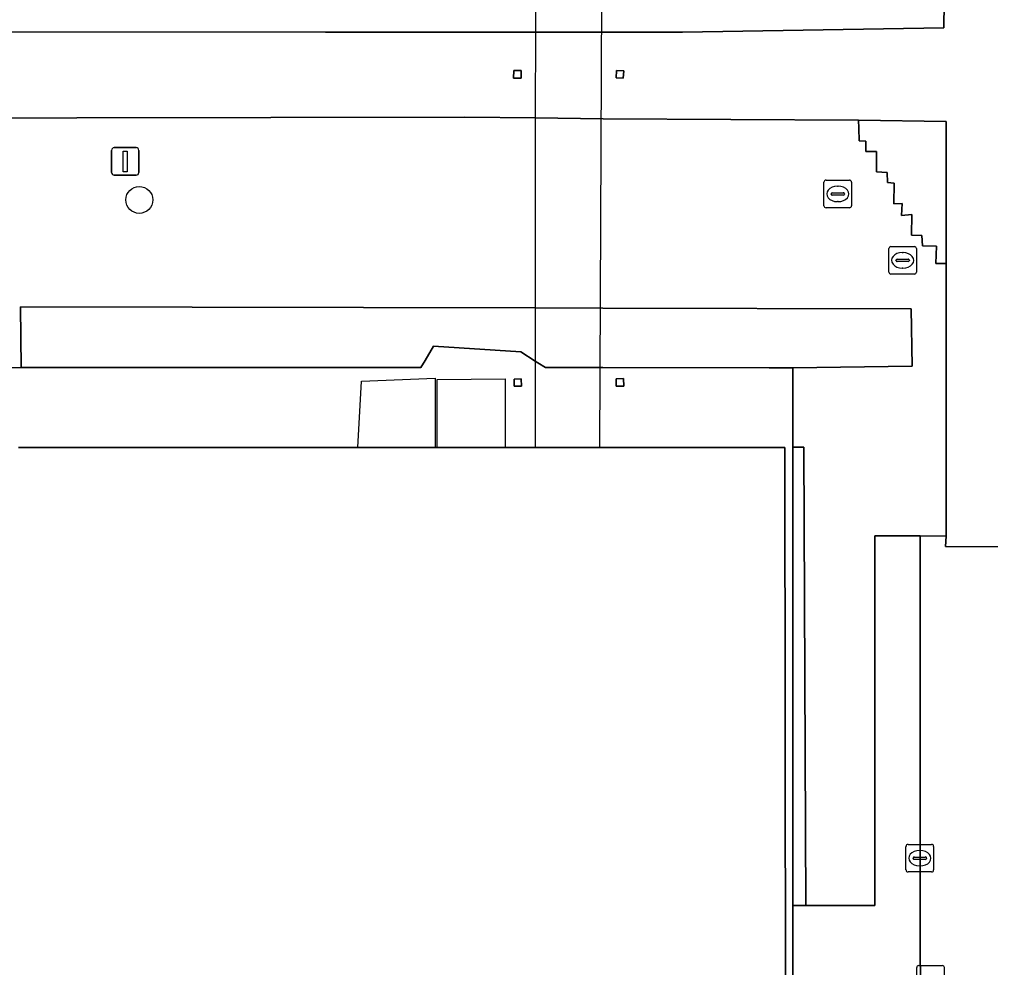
# Model space of a CAD drawing. Extents: x 161477 to 163040, y 383680 to 384871.
# Drawn here: x 161926.34 to 161961.53, y 384157.01 to 384191.39 of the extents above; entities that cross this region are included whole.
import ezdxf

# ---------------------------------------------------------------- set-up
doc = ezdxf.new("R2010")
doc.units = 0
for name, color, linetype in [('IMGEO_Boom', 7, 'Continuous'), ('IMGEO_Brandkraan', 7, 'Continuous'), ('IMGEO_Dek', 7, 'Continuous'), ('IMGEO_Groenvoorziening', 7, 'Continuous'), ('IMGEO_Haag', 7, 'Continuous'), ('IMGEO_Hek', 7, 'Continuous'), ('IMGEO_Kolk', 7, 'Continuous'), ('IMGEO_Lichtmast', 7, 'Continuous'), ('IMGEO_Pand', 7, 'Continuous'), ('IMGEO_Pijler', 7, 'Continuous'), ('IMGEO_Rijbaan_lokaal_open', 7, 'Continuous'), ('IMGEO_Rioolput', 7, 'Continuous'), ('IMGEO_Terreindeel_onvherhard', 7, 'Continuous'), ('IMGEO_Voetpad_gesloten', 7, 'Continuous'), ('IMGEO_Voetpad_open', 7, 'Continuous')]:
    doc.layers.add(name, color=color, linetype=linetype)

msp = doc.modelspace()

# ---------------------------------------------------------------- linework, layer by layer
at = {"layer": 'IMGEO_Boom'}
msp.add_circle((161930.68, 384184.844), 0.489, dxfattribs=at)
at = {"layer": 'IMGEO_Brandkraan'}
for p, q in [((161955.564, 384185.56), (161956.416, 384185.56)), ((161955.489, 384184.634), (161955.489, 384185.486)), ((161955.977, 384185.34), (161956.002, 384185.34)), ((161956.49, 384185.486), (161956.49, 384184.634)), ((161955.748, 384185.054), (161955.748, 384185.066)), ((161956.186, 384185.017), (161955.788, 384185.017)), ((161955.791, 384185.103), (161956.189, 384185.103)), ((161956.232, 384185.066), (161956.232, 384185.054)), ((161956.416, 384184.56), (161955.564, 384184.56)), ((161956, 384184.78), (161955.975, 384184.78))]:
    msp.add_line(p, q, dxfattribs=at)
for points in [[(161955.564, 384185.56), (161956.416, 384185.56)], [(161955.489, 384184.634), (161955.489, 384185.486)], [(161956.49, 384185.486), (161956.49, 384184.634)], [(161956.416, 384184.56), (161955.564, 384184.56)]]:
    msp.add_lwpolyline(points, dxfattribs=at)
for centre, radius, start, end in [((161955.566, 384185.484), 0.0765, 91.552, 178.448), ((161955.566, 384185.484), 0.0765, 91.552, 178.448), ((161956.414, 384185.484), 0.0765, 1.552, 88.448), ((161956.414, 384185.484), 0.0765, 1.552, 88.448), ((161955.788, 384185.063), 0.0403, 85.8775, 175.7526), ((161955.785, 384185.053), 0.0366, 178.938, 274.7102), ((161956.189, 384185.06), 0.043, 264.8664, 352.4533), ((161956.193, 384185.065), 0.0386, 1.7309, 96.639), ((161955.566, 384184.636), 0.0765, 181.552, 268.448), ((161955.566, 384184.636), 0.0765, 181.552, 268.448), ((161956.414, 384184.636), 0.0765, 271.552, 358.448), ((161956.414, 384184.636), 0.0765, 271.552, 358.448)]:
    msp.add_arc(centre, radius, start, end, dxfattribs=at)
for centre, major_axis, ratio, start_param, end_param in [((161955.976, 384185.06), (-0.387, 0.002), 0.722429, 4.712389, 7.853982), ((161956.001, 384185.06), (-0.39, 0.002), 0.717154, 1.570796, 4.712389)]:
    msp.add_ellipse(centre, major_axis=major_axis, ratio=ratio, start_param=start_param, end_param=end_param, dxfattribs=at)
at = {"layer": 'IMGEO_Dek'}
msp.add_lwpolyline([(161947.489, 384203.069), (161945.033, 384203.068), (161945.027, 384175.873), (161947.367, 384175.873)], close=True, dxfattribs=at)
at = {"layer": 'IMGEO_Groenvoorziening'}
for points in [[(161959.935, 384200.23), (161959.929, 384200.954), (161957.522, 384200.994), (161947.488, 384200.994), (161945.032, 384200.994), (161928.988, 384200.994), (161928.988, 384218.997), (161901.724, 384218.997), (161901.724, 384190.932), (161937.431, 384190.919), (161950.369, 384190.922), (161959.829, 384191.078), (161959.943, 384199.331)], [(161958.646, 384180.9), (161947.48, 384180.922), (161945.028, 384180.927), (161926.372, 384180.965), (161926.399, 384178.767), (161940.879, 384178.764), (161941.034, 384179.025), (161941.339, 384179.536), (161944.501, 384179.334), (161945.028, 384178.998), (161945.123, 384178.938), (161945.398, 384178.763), (161947.479, 384178.763), (161953.509, 384178.762), (161954.367, 384178.761), (161958.686, 384178.821)], [(161954.366, 384175.88), (161954.359, 384159.262), (161954.838, 384159.263), (161954.761, 384175.88)]]:
    msp.add_lwpolyline(points, close=True, dxfattribs=at)
msp.add_lwpolyline([(161925.397, 384178.753), (161926.399, 384178.767), (161926.372, 384180.965), (161945.028, 384180.927), (161947.48, 384180.922), (161958.646, 384180.9), (161958.686, 384178.821), (161954.367, 384178.761), (161954.367, 384178.659), (161954.366, 384175.88), (161954.761, 384175.88), (161954.838, 384159.263), (161957.332, 384159.266), (161957.338, 384172.662), (161958.979, 384172.665), (161959.913, 384172.649), (161959.917, 384182.534), (161959.544, 384182.536), (161959.562, 384183.163), (161959.063, 384183.179), (161959.04, 384183.554), (161958.662, 384183.568), (161958.679, 384184.31), (161958.298, 384184.275), (161958.321, 384184.709), (161958.019, 384184.697), (161958.033, 384185.455), (161957.791, 384185.469), (161957.779, 384185.839), (161957.392, 384185.861), (161957.394, 384186.602), (161957.008, 384186.602), (161957.011, 384186.971), (161956.768, 384186.987), (161956.755, 384187.446), (161956.747, 384187.736), (161947.486, 384187.786), (161945.03, 384187.815), (161942.475, 384187.845), (161914.35, 384187.795)], dxfattribs=at)
at = {"layer": 'IMGEO_Haag'}
msp.add_lwpolyline([(161954.366, 384175.88), (161954.359, 384159.262), (161954.838, 384159.263), (161954.761, 384175.88)], close=True, dxfattribs=at)
at = {"layer": 'IMGEO_Hek'}
for points in [[(161938.6, 384175.873), (161938.734, 384178.278)], [(161938.734, 384178.278), (161941.404, 384178.385)], [(161941.404, 384178.385), (161941.407, 384175.873)], [(161941.471, 384178.331), (161943.936, 384178.353)], [(161941.471, 384175.873), (161941.471, 384178.331)], [(161943.936, 384178.353), (161943.936, 384175.873)]]:
    msp.add_lwpolyline(points, dxfattribs=at)
at = {"layer": 'IMGEO_Kolk'}
for p, q in [((161958.462, 384160.554), (161958.462, 384161.406)), ((161958.537, 384161.48), (161959.389, 384161.48)), ((161958.95, 384161.26), (161958.975, 384161.26)), ((161959.463, 384161.406), (161959.463, 384160.554)), ((161958.721, 384160.974), (161958.721, 384160.986)), ((161959.159, 384160.937), (161958.761, 384160.937)), ((161958.764, 384161.023), (161959.162, 384161.023)), ((161959.205, 384160.986), (161959.205, 384160.974)), ((161958.973, 384160.7), (161958.948, 384160.7)), ((161959.389, 384160.48), (161958.537, 384160.48))]:
    msp.add_line(p, q, dxfattribs=at)
for points in [[(161958.462, 384160.554), (161958.462, 384161.406)], [(161958.537, 384161.48), (161959.389, 384161.48)], [(161959.463, 384161.406), (161959.463, 384160.554)], [(161959.389, 384160.48), (161958.537, 384160.48)]]:
    msp.add_lwpolyline(points, dxfattribs=at)
for centre, radius, start, end in [((161958.539, 384161.404), 0.0765, 91.552, 178.448), ((161958.539, 384161.404), 0.0765, 91.552, 178.448), ((161959.387, 384161.404), 0.0765, 1.552, 88.448), ((161959.387, 384161.404), 0.0765, 1.552, 88.448), ((161958.761, 384160.983), 0.0403, 85.8775, 175.7526), ((161958.758, 384160.973), 0.0366, 178.938, 274.7102), ((161959.162, 384160.98), 0.043, 264.8664, 352.4533), ((161959.166, 384160.985), 0.0386, 1.7309, 96.639), ((161958.539, 384160.556), 0.0765, 181.552, 268.448), ((161958.539, 384160.556), 0.0765, 181.552, 268.448), ((161959.387, 384160.556), 0.0765, 271.552, 358.448), ((161959.387, 384160.556), 0.0765, 271.552, 358.448)]:
    msp.add_arc(centre, radius, start, end, dxfattribs=at)
for centre, major_axis, ratio, start_param, end_param in [((161958.949, 384160.98), (-0.387, 0.002), 0.722429, 4.712389, 7.853982), ((161958.974, 384160.98), (-0.39, 0.002), 0.717154, 1.570796, 4.712389)]:
    msp.add_ellipse(centre, major_axis=major_axis, ratio=ratio, start_param=start_param, end_param=end_param, dxfattribs=at)
at = {"layer": 'IMGEO_Lichtmast'}
for p, q in [((161929.675, 384185.84), (161929.675, 384186.64)), ((161929.675, 384186.64), (161929.675, 384185.84)), ((161929.775, 384186.74), (161930.565, 384186.74)), ((161930.565, 384186.74), (161929.775, 384186.74)), ((161930.665, 384186.64), (161930.665, 384185.84)), ((161930.665, 384185.84), (161930.665, 384186.64)), ((161930.565, 384185.74), (161929.775, 384185.74)), ((161929.775, 384185.74), (161930.565, 384185.74))]:
    msp.add_line(p, q, dxfattribs=at)
msp.add_lwpolyline([(161930.095, 384186.615), (161930.245, 384186.615), (161930.245, 384185.865), (161930.095, 384185.865), (161930.095, 384186.615)], dxfattribs=at)
for centre, start, end in [((161929.775, 384186.64), 90, 180), ((161929.775, 384186.64), 90, 180), ((161930.565, 384186.64), 0, 90), ((161930.565, 384186.64), 360, 90), ((161929.775, 384185.84), 180, 270), ((161929.775, 384185.84), 180, 270), ((161930.565, 384185.84), 270, 0), ((161930.565, 384185.84), 270, 0)]:
    msp.add_arc(centre, 0.1, start, end, dxfattribs=at)
at = {"layer": 'IMGEO_Pand'}
msp.add_lwpolyline([(161919.889, 384136.62), (161935.366, 384136.609), (161943.147, 384136.604), (161947.548, 384136.601), (161950.002, 384136.599), (161953.774, 384136.607), (161953.774, 384136.927), (161954.094, 384136.927), (161954.094, 384144.533), (161954.094, 384145.628), (161954.094, 384153.206), (161954.094, 384155.541), (161954.075, 384175.873), (161947.567, 384175.873), (161947.467, 384175.873), (161947.367, 384175.873), (161945.027, 384175.873), (161926.299, 384175.874)], dxfattribs=at)
at = {"layer": 'IMGEO_Pijler'}
for points in [[(161944.523, 384189.529), (161944.247, 384189.538), (161944.238, 384189.262), (161944.514, 384189.253)], [(161948.233, 384189.518), (161947.975, 384189.532), (161947.961, 384189.274), (161948.219, 384189.26)], [(161944.522, 384178.353), (161944.259, 384178.35), (161944.262, 384178.087), (161944.525, 384178.09)], [(161948.23, 384178.365), (161947.962, 384178.361), (161947.966, 384178.093), (161948.234, 384178.097)]]:
    msp.add_lwpolyline(points, close=True, dxfattribs=at)
at = {"layer": 'IMGEO_Rijbaan_lokaal_open'}
msp.add_lwpolyline([(161965.125, 384121.657), (161965.126, 384124.685), (161965.15, 384160.259), (161965.167, 384172.255), (161964.441, 384172.258), (161959.892, 384172.282), (161959.913, 384172.649), (161958.979, 384172.665), (161958.985, 384141.471), (161958.97, 384128.881)], dxfattribs=at)
at = {"layer": 'IMGEO_Rioolput'}
for p, q in [((161957.841, 384182.226), (161957.841, 384183.078)), ((161957.916, 384183.152), (161958.768, 384183.152)), ((161958.842, 384183.078), (161958.842, 384182.226)), ((161958.329, 384182.932), (161958.354, 384182.932)), ((161958.1, 384182.646), (161958.1, 384182.658)), ((161958.538, 384182.609), (161958.14, 384182.609)), ((161958.143, 384182.695), (161958.541, 384182.695)), ((161958.352, 384182.372), (161958.327, 384182.372)), ((161958.584, 384182.658), (161958.584, 384182.646)), ((161958.768, 384182.152), (161957.916, 384182.152)), ((161958.925, 384157.088), (161959.777, 384157.088)), ((161958.85, 384156.162), (161958.85, 384157.014)), ((161959.851, 384157.014), (161959.851, 384156.162))]:
    msp.add_line(p, q, dxfattribs=at)
for points in [[(161957.841, 384182.226), (161957.841, 384183.078)], [(161957.916, 384183.152), (161958.768, 384183.152)], [(161958.842, 384183.078), (161958.842, 384182.226)], [(161958.768, 384182.152), (161957.916, 384182.152)], [(161958.925, 384157.088), (161959.777, 384157.088)], [(161958.85, 384156.162), (161958.85, 384157.014)], [(161959.851, 384157.014), (161959.851, 384156.162)]]:
    msp.add_lwpolyline(points, dxfattribs=at)
for centre, radius, start, end in [((161957.918, 384183.076), 0.0765, 91.552, 178.448), ((161957.918, 384183.076), 0.0765, 91.552, 178.448), ((161958.766, 384183.076), 0.0765, 1.552, 88.448), ((161958.766, 384183.076), 0.0765, 1.552, 88.448), ((161958.14, 384182.655), 0.0403, 85.8775, 175.7526), ((161958.137, 384182.645), 0.0366, 178.938, 274.7102), ((161958.541, 384182.652), 0.043, 264.8664, 352.4533), ((161958.545, 384182.657), 0.0386, 1.7309, 96.639), ((161957.918, 384182.228), 0.0765, 181.552, 268.448), ((161957.918, 384182.228), 0.0765, 181.552, 268.448), ((161958.766, 384182.228), 0.0765, 271.552, 358.448), ((161958.766, 384182.228), 0.0765, 271.552, 358.448), ((161958.927, 384157.012), 0.0765, 91.552, 178.448), ((161958.927, 384157.012), 0.0765, 91.552, 178.448), ((161959.775, 384157.012), 0.0765, 1.552, 88.448), ((161959.775, 384157.012), 0.0765, 1.552, 88.448)]:
    msp.add_arc(centre, radius, start, end, dxfattribs=at)
for centre, major_axis, ratio, start_param, end_param in [((161958.328, 384182.652), (-0.387, 0.002), 0.722429, 4.712389, 7.853982), ((161958.353, 384182.652), (-0.39, 0.002), 0.717154, 1.570796, 4.712389)]:
    msp.add_ellipse(centre, major_axis=major_axis, ratio=ratio, start_param=start_param, end_param=end_param, dxfattribs=at)
at = {"layer": 'IMGEO_Terreindeel_onvherhard'}
for points in [[(161954.358, 384156.654), (161954.359, 384159.262), (161954.366, 384175.88), (161954.367, 384178.659), (161954.367, 384178.761), (161953.509, 384178.762), (161947.479, 384178.763), (161945.398, 384178.763), (161945.123, 384178.938), (161945.028, 384178.998), (161944.501, 384179.334), (161941.339, 384179.536), (161941.034, 384179.025), (161940.879, 384178.764), (161926.399, 384178.767), (161925.397, 384178.753)], [(161926.299, 384175.874), (161945.027, 384175.873), (161947.367, 384175.873), (161947.467, 384175.873), (161947.567, 384175.873), (161954.075, 384175.873), (161954.094, 384155.541)]]:
    msp.add_lwpolyline(points, dxfattribs=at)
for points in [[(161944.262, 384178.087), (161944.259, 384178.35), (161944.522, 384178.353), (161944.525, 384178.09)], [(161947.962, 384178.361), (161948.23, 384178.365), (161948.234, 384178.097), (161947.966, 384178.093)]]:
    msp.add_lwpolyline(points, close=True, dxfattribs=at)
at = {"layer": 'IMGEO_Voetpad_gesloten'}
msp.add_lwpolyline([(161947.489, 384203.069), (161945.033, 384203.068), (161945.027, 384175.873), (161947.367, 384175.873)], close=True, dxfattribs=at)
at = {"layer": 'IMGEO_Voetpad_open'}
for points in [[(161959.943, 384199.331), (161959.829, 384191.078), (161950.369, 384190.922), (161937.431, 384190.919), (161901.724, 384190.932), (161898.56, 384190.919), (161834.916, 384190.882)], [(161914.35, 384187.795), (161942.475, 384187.845), (161945.03, 384187.815), (161947.486, 384187.786), (161956.747, 384187.736), (161959.912, 384187.691), (161959.917, 384182.534), (161959.913, 384172.649), (161959.892, 384172.282), (161964.441, 384172.258)], [(161958.985, 384141.471), (161958.979, 384172.665), (161957.338, 384172.662), (161957.332, 384159.266), (161954.838, 384159.263), (161954.359, 384159.262), (161954.358, 384156.654)]]:
    msp.add_lwpolyline(points, dxfattribs=at)
for points in [[(161944.238, 384189.262), (161944.247, 384189.538), (161944.523, 384189.529), (161944.514, 384189.253)], [(161947.961, 384189.274), (161947.975, 384189.532), (161948.233, 384189.518), (161948.219, 384189.26)], [(161959.912, 384187.691), (161956.747, 384187.736), (161956.755, 384187.446), (161956.768, 384186.987), (161957.011, 384186.971), (161957.008, 384186.602), (161957.394, 384186.602), (161957.392, 384185.861), (161957.779, 384185.839), (161957.791, 384185.469), (161958.033, 384185.455), (161958.019, 384184.697), (161958.321, 384184.709), (161958.298, 384184.275), (161958.679, 384184.31), (161958.662, 384183.568), (161959.04, 384183.554), (161959.063, 384183.179), (161959.562, 384183.163), (161959.544, 384182.536), (161959.917, 384182.534)]]:
    msp.add_lwpolyline(points, close=True, dxfattribs=at)

doc.saveas('drawing.dxf')
